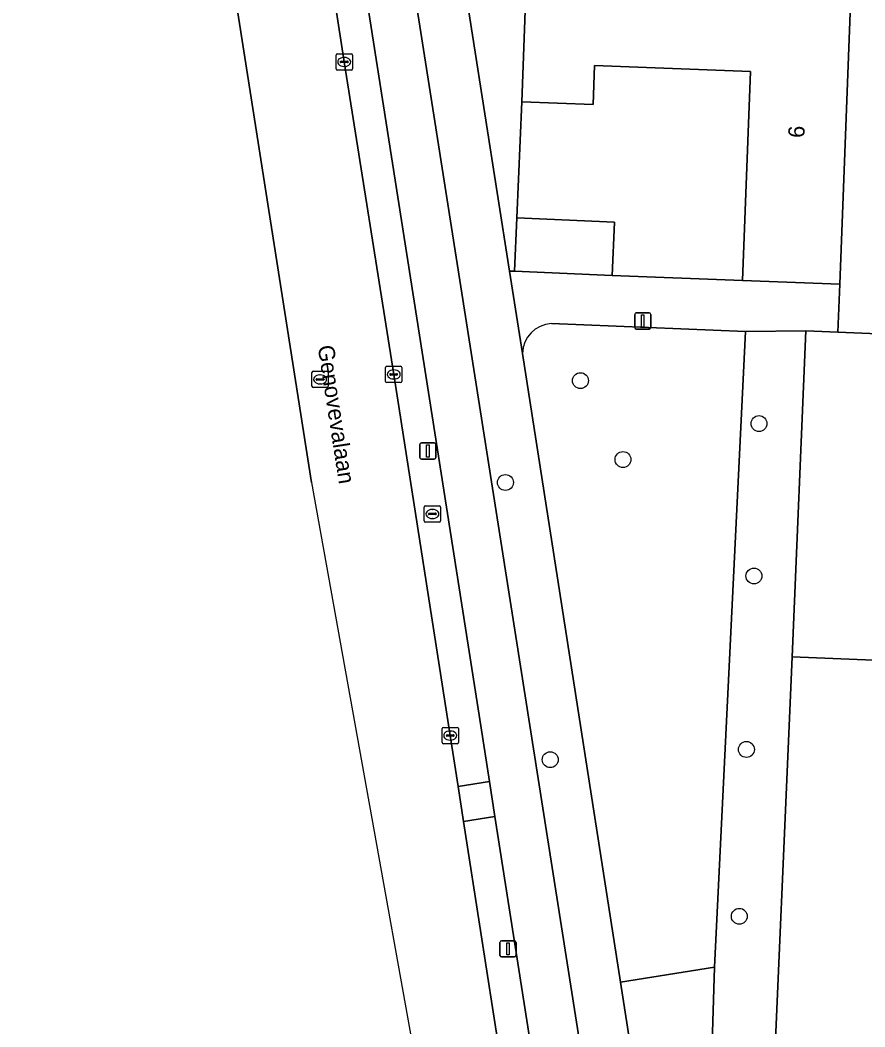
# Model space of a CAD drawing. Extents: x 160786 to 161429, y 386828 to 387485.
# Drawn here: x 160823.8 to 160875.8, y 387097.5 to 387159.5 of the extents above; entities that cross this region are included whole.
import ezdxf

# ---------------------------------------------------------------- set-up
doc = ezdxf.new("R2010")
doc.units = 0
for name, color, linetype in [('IMGEO_Berm_groen', 7, 'Continuous'), ('IMGEO_Boom', 7, 'Continuous'), ('IMGEO_Erf', 7, 'Continuous'), ('IMGEO_Fietspad_gesloten', 7, 'Continuous'), ('IMGEO_Groenvoorziening', 7, 'Continuous'), ('IMGEO_Kolk', 7, 'Continuous'), ('IMGEO_Lichtmast', 7, 'Continuous'), ('IMGEO_Openbare_ruimte_label', 7, 'Continuous'), ('IMGEO_Pand', 7, 'Continuous'), ('IMGEO_Pand_nummerreeks', 7, 'Continuous'), ('IMGEO_Parkeervlak_open', 7, 'Continuous'), ('IMGEO_Rijbaan_lokaal_gesloten', 7, 'Continuous'), ('IMGEO_Rijbaan_lokaal_open', 7, 'Continuous'), ('IMGEO_Rioolput', 7, 'Continuous'), ('IMGEO_Voetpad_open', 7, 'Continuous')]:
    doc.layers.add(name, color=color, linetype=linetype)

msp = doc.modelspace()

# ---------------------------------------------------------------- linework, layer by layer
at = {"layer": 'IMGEO_Berm_groen'}
msp.add_lwpolyline([(160842.596, 387177.288), (160836.374, 387216.975), (160833.16, 387237.408), (160832.411, 387248.937), (160829.437, 387248.454), (160829.724, 387246.655), (160831.427, 387235.974), (160834.472, 387216.74), (160837.463, 387197.457), (160840.657, 387177.21), (160843.786, 387156.959), (160846.832, 387137.716), (160850.314, 387115.477), (160850.801, 387112.345), (160852.723, 387112.646), (160852.187, 387116.071)], close=True, dxfattribs=at)
for points in [[(160853.062, 387110.484), (160851.138, 387110.182), (160853.309, 387096.223), (160856.379, 387076.926), (160859.546, 387056.691), (160859.681, 387055.675), (160862.708, 387036.399), (160865.895, 387016.125), (160868.779, 386997.867), (160871.804, 386978.576), (160875.005, 386958.317), (160877.871, 386940.035), (160879.571, 386929.147)], [(160866.488, 387024.997), (160861.916, 387053.966), (160853.062, 387110.484)]]:
    msp.add_lwpolyline(points, dxfattribs=at)
at = {"layer": 'IMGEO_Boom'}
for centre in [(160858.329, 387137.335), (160869.323, 387134.689), (160860.947, 387132.473), (160853.71, 387131.063), (160869.011, 387125.303), (160868.548, 387114.622), (160856.469, 387113.991), (160868.109, 387104.347)]:
    msp.add_circle(centre, 0.489, dxfattribs=at)
at = {"layer": 'IMGEO_Erf'}
msp.add_lwpolyline([(160868.308, 387143.505), (160868.791, 387156.372), (160859.202, 387156.732), (160859.112, 387154.34), (160854.714, 387154.505), (160854.419, 387147.359), (160860.435, 387147.094), (160860.291, 387143.806)], close=True, dxfattribs=at)
msp.add_lwpolyline([(160915.335, 387118.564), (160907.279, 387118.886), (160904.425, 387119), (160904.666, 387125.027), (160907.527, 387124.913), (160907.846, 387132.894), (160907.888, 387133.955), (160908.088, 387138.951), (160905.377, 387139.03), (160905.177, 387134.034), (160905.136, 387133.002), (160895.404, 387133.391), (160895.022, 387123.808), (160897.516, 387123.708), (160897.341, 387119.319), (160889.219, 387119.644), (160886.433, 387119.755), (160886.431, 387119.698), (160879.341, 387119.991), (160876.369, 387120.114), (160871.373, 387120.32), (160870.03, 387089.654)], dxfattribs=at)
at = {"layer": 'IMGEO_Fietspad_gesloten'}
for points in [[(160831.123, 387260.671), (160832.003, 387255.207), (160832.253, 387251.354), (160832.411, 387248.937), (160833.16, 387237.408), (160836.374, 387216.975), (160842.596, 387177.288), (160852.187, 387116.071), (160852.723, 387112.646), (160853.062, 387110.484), (160861.916, 387053.966), (160866.488, 387024.997)], [(160895.192, 386882.357), (160892.332, 386890.984), (160890.69, 386896.733), (160890.27, 386898.714), (160890.17, 386899.184), (160874.389, 386993.578), (160868.406, 387032.171), (160836.614, 387234.349), (160835.892, 387241.342), (160835.079, 387254.335)]]:
    msp.add_lwpolyline(points, dxfattribs=at)
at = {"layer": 'IMGEO_Groenvoorziening'}
for points in [[(160853.962, 387144.085), (160854.274, 387144.071), (160854.419, 387147.359), (160854.714, 387154.505), (160855.009, 387162.37), (160855.085, 387169.007), (160850.173, 387168.324)], [(160866.586, 387101.209), (160866.244, 387089.817), (160870.03, 387089.654), (160871.373, 387120.32), (160872.202, 387140.397), (160868.486, 387140.358)], [(160865.276, 387071.519), (160865.497, 387071.509), (160865.651, 387074.806), (160865.9, 387081.863), (160866.244, 387089.817), (160866.586, 387101.209), (160860.793, 387100.291)]]:
    msp.add_lwpolyline(points, close=True, dxfattribs=at)
msp.add_lwpolyline([(160854.76, 387139.009), (160860.793, 387100.291), (160866.586, 387101.209), (160868.486, 387140.358), (160856.541, 387140.843)], dxfattribs=at)
msp.add_arc((160856.64, 387138.965), 1.881, 93.03171, 178.64821, dxfattribs=at)
at = {"layer": 'IMGEO_Kolk'}
for p, q in [((160843.285, 387156.533), (160843.285, 387157.385)), ((160843.36, 387157.459), (160844.212, 387157.459)), ((160843.544, 387156.953), (160843.544, 387156.965)), ((160843.982, 387156.916), (160843.584, 387156.916)), ((160843.587, 387157.002), (160843.985, 387157.002)), ((160843.773, 387157.239), (160843.798, 387157.239)), ((160844.028, 387156.965), (160844.028, 387156.953)), ((160844.286, 387157.385), (160844.286, 387156.533)), ((160844.212, 387156.459), (160843.36, 387156.459)), ((160843.796, 387156.679), (160843.771, 387156.679)), ((160846.331, 387137.29), (160846.331, 387138.142)), ((160846.406, 387138.216), (160847.258, 387138.216)), ((160846.59, 387137.71), (160846.59, 387137.722)), ((160846.633, 387137.759), (160847.031, 387137.759)), ((160846.819, 387137.996), (160846.844, 387137.996)), ((160847.074, 387137.722), (160847.074, 387137.71)), ((160847.332, 387138.142), (160847.332, 387137.29)), ((160847.258, 387137.216), (160846.406, 387137.216)), ((160847.028, 387137.673), (160846.63, 387137.673)), ((160846.842, 387137.436), (160846.817, 387137.436)), ((160849.888, 387115.977), (160850.74, 387115.977)), ((160849.813, 387115.051), (160849.813, 387115.903)), ((160850.072, 387115.471), (160850.072, 387115.483)), ((160850.51, 387115.434), (160850.112, 387115.434)), ((160850.115, 387115.52), (160850.513, 387115.52)), ((160850.301, 387115.757), (160850.326, 387115.757)), ((160850.556, 387115.483), (160850.556, 387115.471)), ((160850.814, 387115.903), (160850.814, 387115.051)), ((160850.74, 387114.977), (160849.888, 387114.977)), ((160850.324, 387115.197), (160850.299, 387115.197))]:
    msp.add_line(p, q, dxfattribs=at)
for points in [[(160843.285, 387156.533), (160843.285, 387157.385)], [(160843.36, 387157.459), (160844.212, 387157.459)], [(160844.286, 387157.385), (160844.286, 387156.533)], [(160844.212, 387156.459), (160843.36, 387156.459)], [(160846.331, 387137.29), (160846.331, 387138.142)], [(160846.406, 387138.216), (160847.258, 387138.216)], [(160847.332, 387138.142), (160847.332, 387137.29)], [(160847.258, 387137.216), (160846.406, 387137.216)], [(160849.888, 387115.977), (160850.74, 387115.977)], [(160849.813, 387115.051), (160849.813, 387115.903)], [(160850.814, 387115.903), (160850.814, 387115.051)], [(160850.74, 387114.977), (160849.888, 387114.977)]]:
    msp.add_lwpolyline(points, dxfattribs=at)
for centre, radius, start, end in [((160843.362, 387157.383), 0.0765, 91.55205, 178.44795), ((160843.362, 387157.383), 0.0765, 91.55205, 178.44795), ((160843.584, 387156.962), 0.0403, 85.87752, 175.75265), ((160843.581, 387156.952), 0.0366, 178.93798, 274.71019), ((160843.985, 387156.959), 0.043, 264.86636, 352.45326), ((160843.989, 387156.964), 0.0386, 1.73085, 96.63898), ((160844.21, 387157.383), 0.0765, 1.55205, 88.44795), ((160844.21, 387157.383), 0.0765, 1.55205, 88.44795), ((160843.362, 387156.535), 0.0765, 181.55205, 268.44795), ((160843.362, 387156.535), 0.0765, 181.55205, 268.44795), ((160844.21, 387156.535), 0.0765, 271.55205, 358.44795), ((160844.21, 387156.535), 0.0765, 271.55205, 358.44795), ((160846.408, 387138.14), 0.0765, 91.55205, 178.44795), ((160846.408, 387138.14), 0.0765, 91.55205, 178.44795), ((160846.63, 387137.719), 0.0403, 85.87752, 175.75265), ((160846.627, 387137.709), 0.0366, 178.93798, 274.71019), ((160847.031, 387137.716), 0.043, 264.86636, 352.45326), ((160847.035, 387137.721), 0.0386, 1.73085, 96.63898), ((160847.256, 387138.14), 0.0765, 1.55205, 88.44795), ((160847.256, 387138.14), 0.0765, 1.55205, 88.44795), ((160846.408, 387137.292), 0.0765, 181.55205, 268.44795), ((160846.408, 387137.292), 0.0765, 181.55205, 268.44795), ((160847.256, 387137.292), 0.0765, 271.55205, 358.44795), ((160847.256, 387137.292), 0.0765, 271.55205, 358.44795), ((160849.89, 387115.901), 0.0765, 91.55205, 178.44795), ((160849.89, 387115.901), 0.0765, 91.55205, 178.44795), ((160850.738, 387115.901), 0.0765, 1.55205, 88.44795), ((160850.738, 387115.901), 0.0765, 1.55205, 88.44795), ((160850.112, 387115.48), 0.0403, 85.87752, 175.75265), ((160850.109, 387115.47), 0.0366, 178.93798, 274.71019), ((160850.513, 387115.477), 0.043, 264.86636, 352.45326), ((160850.517, 387115.482), 0.0386, 1.73085, 96.63898), ((160849.89, 387115.053), 0.0765, 181.55205, 268.44795), ((160849.89, 387115.053), 0.0765, 181.55205, 268.44795), ((160850.738, 387115.053), 0.0765, 271.55205, 358.44795), ((160850.738, 387115.053), 0.0765, 271.55205, 358.44795)]:
    msp.add_arc(centre, radius, start, end, dxfattribs=at)
for centre, major_axis, ratio, start_param, end_param in [((160843.772, 387156.959), (-0.387, 0.002), 0.722429, 4.712389, 7.853982), ((160843.797, 387156.959), (-0.39, 0.002), 0.717154, 1.570796, 4.712389), ((160846.818, 387137.716), (-0.387, 0.002), 0.722429, 4.712389, 7.853982), ((160846.843, 387137.716), (-0.39, 0.002), 0.717154, 1.570796, 4.712389), ((160850.3, 387115.477), (-0.387, 0.002), 0.722429, 4.712389, 7.853982), ((160850.325, 387115.477), (-0.39, 0.002), 0.717154, 1.570796, 4.712389)]:
    msp.add_ellipse(centre, major_axis=major_axis, ratio=ratio, start_param=start_param, end_param=end_param, dxfattribs=at)
at = {"layer": 'IMGEO_Lichtmast'}
for p, q in [((160861.668, 387140.608), (160861.668, 387141.408)), ((160861.668, 387141.408), (160861.668, 387140.608)), ((160861.768, 387141.508), (160862.558, 387141.508)), ((160862.558, 387141.508), (160861.768, 387141.508)), ((160862.658, 387141.408), (160862.658, 387140.608)), ((160862.658, 387140.608), (160862.658, 387141.408)), ((160862.558, 387140.508), (160861.768, 387140.508)), ((160861.768, 387140.508), (160862.558, 387140.508)), ((160848.437, 387132.601), (160848.437, 387133.401)), ((160848.437, 387133.401), (160848.437, 387132.601)), ((160848.537, 387133.501), (160849.327, 387133.501)), ((160849.327, 387133.501), (160848.537, 387133.501)), ((160849.427, 387133.401), (160849.427, 387132.601)), ((160849.427, 387132.601), (160849.427, 387133.401)), ((160849.327, 387132.501), (160848.537, 387132.501)), ((160848.537, 387132.501), (160849.327, 387132.501)), ((160853.375, 387101.942), (160853.375, 387102.742)), ((160853.375, 387102.742), (160853.375, 387101.942)), ((160853.475, 387102.842), (160854.265, 387102.842)), ((160854.265, 387102.842), (160853.475, 387102.842)), ((160854.365, 387102.742), (160854.365, 387101.942)), ((160854.365, 387101.942), (160854.365, 387102.742)), ((160854.265, 387101.842), (160853.475, 387101.842)), ((160853.475, 387101.842), (160854.265, 387101.842))]:
    msp.add_line(p, q, dxfattribs=at)
for points in [[(160862.088, 387141.383), (160862.238, 387141.383), (160862.238, 387140.633), (160862.088, 387140.633), (160862.088, 387141.383)], [(160848.857, 387133.376), (160849.007, 387133.376), (160849.007, 387132.626), (160848.857, 387132.626), (160848.857, 387133.376)], [(160853.795, 387102.717), (160853.945, 387102.717), (160853.945, 387101.967), (160853.795, 387101.967), (160853.795, 387102.717)]]:
    msp.add_lwpolyline(points, dxfattribs=at)
for centre, start, end in [((160861.768, 387141.408), 90, 180), ((160861.768, 387141.408), 90, 180), ((160862.558, 387141.408), 0, 90), ((160862.558, 387141.408), 360, 90), ((160861.768, 387140.608), 180, 270), ((160861.768, 387140.608), 180, 270), ((160862.558, 387140.608), 270, 0), ((160862.558, 387140.608), 270, 0), ((160848.537, 387133.401), 90, 180), ((160848.537, 387133.401), 90, 180), ((160849.327, 387133.401), 0, 90), ((160849.327, 387133.401), 360, 90), ((160848.537, 387132.601), 180, 270), ((160848.537, 387132.601), 180, 270), ((160849.327, 387132.601), 270, 0), ((160849.327, 387132.601), 270, 0), ((160853.475, 387102.742), 90, 180), ((160853.475, 387102.742), 90, 180), ((160854.265, 387102.742), 0, 90), ((160854.265, 387102.742), 360, 90), ((160853.475, 387101.942), 180, 270), ((160853.475, 387101.942), 180, 270), ((160854.265, 387101.942), 270, 0), ((160854.265, 387101.942), 270, 0)]:
    msp.add_arc(centre, 0.1, start, end, dxfattribs=at)
at = {"layer": 'IMGEO_Pand'}
for points in [[(160874.296, 387143.28), (160874.993, 387161.62), (160858.804, 387162.228), (160855.009, 387162.37), (160854.714, 387154.505), (160859.112, 387154.34), (160859.202, 387156.732), (160868.791, 387156.372), (160868.308, 387143.505)], [(160860.291, 387143.806), (160860.435, 387147.094), (160854.419, 387147.359), (160854.274, 387144.071)], [(160887.456, 387139.767), (160874.183, 387140.315), (160872.202, 387140.397), (160871.373, 387120.32), (160876.369, 387120.114), (160879.341, 387119.991), (160886.431, 387119.698), (160886.433, 387119.755), (160886.608, 387124.167), (160879.525, 387124.462), (160877.073, 387124.564), (160877.47, 387134.186), (160887.209, 387133.784), (160887.25, 387134.772)]]:
    msp.add_lwpolyline(points, close=True, dxfattribs=at)
at = {"layer": 'IMGEO_Parkeervlak_open'}
for points in [[(160841.78, 387131.053), (160835.704, 387169.823), (160824.752, 387239.782)], [(160824.763, 387239.699), (160841.585, 387132.143), (160841.78, 387131.053)]]:
    msp.add_lwpolyline(points, dxfattribs=at)
at = {"layer": 'IMGEO_Rijbaan_lokaal_gesloten'}
for points in [[(160853.309, 387096.223), (160851.138, 387110.182), (160850.801, 387112.345), (160850.314, 387115.477), (160846.832, 387137.716), (160843.786, 387156.959), (160840.657, 387177.21), (160837.463, 387197.457), (160834.472, 387216.74), (160831.427, 387235.974), (160829.724, 387246.655), (160823.831, 387245.653), (160824.417, 387241.911), (160824.689, 387240.174), (160824.752, 387239.782), (160835.704, 387169.823), (160841.78, 387131.053)], [(160841.78, 387131.053), (160851.673, 387075.841), (160869.094, 386978.618), (160883.793, 386903.906), (160887.77, 386879.356), (160891.251, 386879.23), (160891.103, 386879.808), (160889.201, 386887.3), (160888.293, 386890.931), (160887.542, 386893.727), (160885.745, 386900.792), (160885.339, 386902.375)]]:
    msp.add_lwpolyline(points, dxfattribs=at)
at = {"layer": 'IMGEO_Rijbaan_lokaal_open'}
msp.add_lwpolyline([(160916.006, 387159.69), (160912.884, 387159.831), (160874.993, 387161.62), (160874.296, 387143.28), (160874.183, 387140.315), (160887.456, 387139.767), (160890.025, 387139.644), (160905.377, 387139.03), (160908.088, 387138.951), (160923.499, 387138.336)], dxfattribs=at)
at = {"layer": 'IMGEO_Rioolput'}
for p, q in [((160841.799, 387136.984), (160841.799, 387137.836)), ((160841.874, 387137.91), (160842.726, 387137.91)), ((160842.287, 387137.69), (160842.312, 387137.69)), ((160842.8, 387137.836), (160842.8, 387136.984)), ((160842.058, 387137.404), (160842.058, 387137.416)), ((160842.496, 387137.367), (160842.098, 387137.367)), ((160842.101, 387137.453), (160842.499, 387137.453)), ((160842.31, 387137.13), (160842.285, 387137.13)), ((160842.542, 387137.416), (160842.542, 387137.404)), ((160842.726, 387136.91), (160841.874, 387136.91)), ((160848.788, 387129.623), (160849.64, 387129.623)), ((160848.713, 387128.697), (160848.713, 387129.549)), ((160848.972, 387129.117), (160848.972, 387129.129)), ((160849.41, 387129.08), (160849.012, 387129.08)), ((160849.015, 387129.166), (160849.413, 387129.166)), ((160849.201, 387129.403), (160849.226, 387129.403)), ((160849.456, 387129.129), (160849.456, 387129.117)), ((160849.714, 387129.549), (160849.714, 387128.697)), ((160849.64, 387128.623), (160848.788, 387128.623)), ((160849.224, 387128.843), (160849.199, 387128.843))]:
    msp.add_line(p, q, dxfattribs=at)
for points in [[(160841.799, 387136.984), (160841.799, 387137.836)], [(160841.874, 387137.91), (160842.726, 387137.91)], [(160842.8, 387137.836), (160842.8, 387136.984)], [(160842.726, 387136.91), (160841.874, 387136.91)], [(160848.788, 387129.623), (160849.64, 387129.623)], [(160848.713, 387128.697), (160848.713, 387129.549)], [(160849.714, 387129.549), (160849.714, 387128.697)], [(160849.64, 387128.623), (160848.788, 387128.623)]]:
    msp.add_lwpolyline(points, dxfattribs=at)
for centre, radius, start, end in [((160841.876, 387137.834), 0.0765, 91.55205, 178.44795), ((160841.876, 387137.834), 0.0765, 91.55205, 178.44795), ((160842.724, 387137.834), 0.0765, 1.55205, 88.44795), ((160842.724, 387137.834), 0.0765, 1.55205, 88.44795), ((160842.098, 387137.413), 0.0403, 85.87752, 175.75265), ((160842.095, 387137.403), 0.0366, 178.93798, 274.71019), ((160842.499, 387137.41), 0.043, 264.86636, 352.45326), ((160842.503, 387137.415), 0.0386, 1.73085, 96.63898), ((160841.876, 387136.986), 0.0765, 181.55205, 268.44795), ((160841.876, 387136.986), 0.0765, 181.55205, 268.44795), ((160842.724, 387136.986), 0.0765, 271.55205, 358.44795), ((160842.724, 387136.986), 0.0765, 271.55205, 358.44795), ((160848.79, 387129.547), 0.0765, 91.55205, 178.44795), ((160848.79, 387129.547), 0.0765, 91.55205, 178.44795), ((160849.638, 387129.547), 0.0765, 1.55205, 88.44795), ((160849.638, 387129.547), 0.0765, 1.55205, 88.44795), ((160849.012, 387129.126), 0.0403, 85.87752, 175.75265), ((160849.009, 387129.116), 0.0366, 178.93798, 274.71019), ((160849.413, 387129.123), 0.043, 264.86636, 352.45326), ((160849.417, 387129.128), 0.0386, 1.73085, 96.63898), ((160848.79, 387128.699), 0.0765, 181.55205, 268.44795), ((160848.79, 387128.699), 0.0765, 181.55205, 268.44795), ((160849.638, 387128.699), 0.0765, 271.55205, 358.44795), ((160849.638, 387128.699), 0.0765, 271.55205, 358.44795)]:
    msp.add_arc(centre, radius, start, end, dxfattribs=at)
for centre, major_axis, ratio, start_param, end_param in [((160842.286, 387137.41), (-0.387, 0.002), 0.722429, 4.712389, 7.853982), ((160842.311, 387137.41), (-0.39, 0.002), 0.717154, 1.570796, 4.712389), ((160849.2, 387129.123), (-0.387, 0.002), 0.722429, 4.712389, 7.853982), ((160849.225, 387129.123), (-0.39, 0.002), 0.717154, 1.570796, 4.712389)]:
    msp.add_ellipse(centre, major_axis=major_axis, ratio=ratio, start_param=start_param, end_param=end_param, dxfattribs=at)
at = {"layer": 'IMGEO_Voetpad_open'}
for points in [[(160835.079, 387254.335), (160835.892, 387241.342), (160836.614, 387234.349), (160868.406, 387032.171), (160874.389, 386993.578), (160890.17, 386899.184), (160890.27, 386898.714), (160890.69, 386896.733), (160892.332, 386890.984), (160895.192, 386882.357)], [(160894.345, 386893.433), (160893.879, 386895.647), (160893.47, 386897.821), (160893.178, 386900.21), (160892.82, 386902.33), (160892.761, 386902.682), (160889.526, 386921.865), (160888.698, 386926.241), (160885.382, 386946.825), (160883.927, 386955.541), (160877.451, 386994.335), (160876.715, 386998.837), (160872.018, 387028.888), (160866.195, 387066.141), (160865.276, 387071.519), (160860.793, 387100.291), (160854.76, 387139.009), (160853.962, 387144.085), (160850.173, 387168.324), (160843.436, 387211.425)], [(160874.296, 387143.28), (160868.308, 387143.505), (160860.291, 387143.806), (160854.274, 387144.071), (160853.962, 387144.085), (160854.76, 387139.009)], [(160856.541, 387140.843), (160868.486, 387140.358), (160872.202, 387140.397), (160874.183, 387140.315), (160874.296, 387143.28)]]:
    msp.add_lwpolyline(points, dxfattribs=at)
msp.add_lwpolyline([(160852.723, 387112.646), (160850.801, 387112.345), (160851.138, 387110.182), (160853.062, 387110.484)], close=True, dxfattribs=at)
msp.add_arc((160856.64, 387138.965), 1.881, 93.03171, 178.64821, dxfattribs=at)

# ---------------------------------------------------------------- texts
at = {"layer": 'IMGEO_Openbare_ruimte_label'}
msp.add_text('Genovevalaan', height=1, rotation=278.8028, dxfattribs=at).set_placement((160842.149, 387139.443))
at = {"layer": 'IMGEO_Pand_nummerreeks'}
msp.add_text('6', height=1, rotation=87.82356, dxfattribs=at).set_placement((160872.116, 387152.27))

doc.saveas('drawing.dxf')
